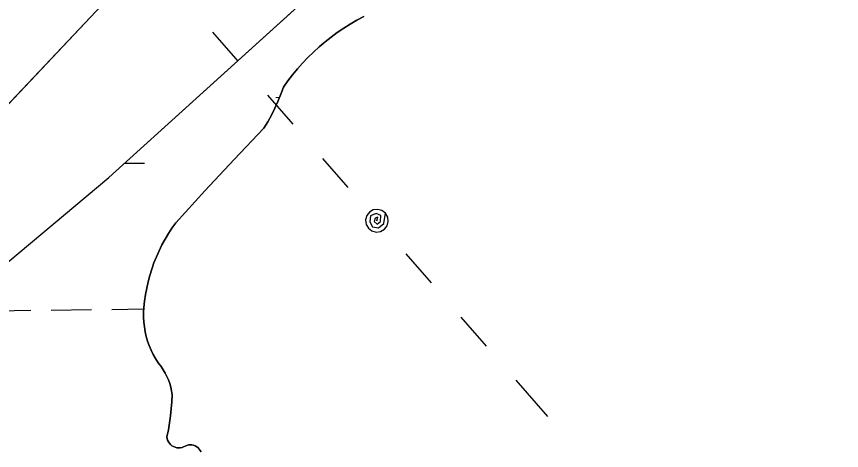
# Model space of a CAD drawing. Extents: x 3684037 to 3722149, y 433263 to 459021.
# Drawn here: x 3713459 to 3714112, y 455822 to 456165 of the extents above; entities that cross this region are included whole.
import ezdxf

# ---------------------------------------------------------------- set-up
doc = ezdxf.new("R2010")
doc.units = 0
for name, color, linetype in [('V-TOPO-SHOR', 7, 'Continuous'), ('V-UTIL-LINE', 7, 'Continuous'), ('V-WETL-SWMP', 7, 'Continuous')]:
    doc.layers.add(name, color=color, linetype=linetype)

msp = doc.modelspace()

# ---------------------------------------------------------------- linework, layer by layer
at = {"layer": 'V-TOPO-SHOR'}
for points in [[(3712838.24, 456519.74), (3712841.34, 456516.45), (3713155.6, 456161.86), (3713291.2, 455996.29), (3713307.2, 455984.21), (3713317.37, 455982.39), (3713327.56, 455982.27), (3713337.77, 455983.84), (3713346.31, 455987.14), (3713353.14, 455990.45), (3713359.15, 455995.48), (3713422.83, 456064.36), (3713526.07, 456173.54), (3713666.97, 456306.05), (3713812.09, 456436.81), (3713898.07, 456523.26), (3714067.15, 456668.17), (3714214.94, 456809.09), (3714388.33, 456959.89)], [(3713389.65, 455918.67), (3713532.08, 456037.56), (3713828.35, 456305.8), (3714087.08, 456560.05), (3714409.28, 456865.36)], [(3713567.72, 455969.98), (3713569.64, 455974.79), (3713571.75, 455979.53), (3713574.04, 455984.18), (3713576.51, 455988.74), (3713579.16, 455993.2), (3713581.99, 455997.54), (3713584.99, 456001.78), (3713608.04, 456026.92), (3713631.34, 456051.83), (3713654.89, 456076.51), (3713657.9, 456081.7), (3713660.74, 456086.98), (3713663.39, 456092.35), (3713665.87, 456097.81), (3713668.16, 456103.35), (3713670.26, 456108.96), (3713673.8, 456113.95), (3713677.51, 456118.81), (3713681.4, 456123.53), (3713685.45, 456128.11), (3713689.66, 456132.55), (3713694.03, 456136.83), (3713698.55, 456140.94), (3713703.22, 456144.9), (3713708.02, 456148.68), (3713712.96, 456152.29), (3713718.03, 456155.73), (3713723.21, 456158.97), (3713728.5, 456162.03), (3713733.91, 456164.9)], [(3713605.03, 455820.45), (3713604.42, 455821.67), (3713603.64, 455822.79), (3713602.69, 455823.78), (3713601.61, 455824.62), (3713600.42, 455825.29), (3713599.14, 455825.77), (3713597.8, 455826.05), (3713596.44, 455826.13), (3713595.08, 455826), (3713593.75, 455825.67), (3713592.49, 455825.15), (3713591.26, 455824.5), (3713589.95, 455824.02), (3713588.59, 455823.75), (3713587.2, 455823.68), (3713585.81, 455823.82), (3713584.46, 455824.15), (3713583.17, 455824.68), (3713581.98, 455825.4), (3713580.9, 455826.28), (3713579.96, 455827.31), (3713579.19, 455828.47), (3713578.59, 455829.72), (3713578.18, 455831.06), (3713577.98, 455832.43), (3713579.16, 455837.91), (3713580.13, 455843.42), (3713580.91, 455848.96), (3713581.49, 455854.53), (3713581.87, 455860.11), (3713582.05, 455865.7), (3713581.63, 455868.7), (3713581.01, 455871.66), (3713580.2, 455874.57), (3713579.2, 455877.42), (3713578.01, 455880.19), (3713576.64, 455882.89), (3713575.09, 455885.48), (3713573.38, 455887.97), (3713571.11, 455891.06), (3713569.03, 455894.28), (3713567.14, 455897.61), (3713565.45, 455901.05), (3713563.96, 455904.58), (3713562.68, 455908.19), (3713561.61, 455911.87), (3713560.75, 455915.6), (3713560.12, 455919.38), (3713559.7, 455923.19), (3713559.51, 455927.02), (3713559.54, 455930.85), (3713559.8, 455934.67), (3713560.33, 455939.83), (3713561.06, 455944.97), (3713562, 455950.07), (3713563.13, 455955.12), (3713564.46, 455960.14), (3713566, 455965.09), (3713567.72, 455969.98)]]:
    msp.add_lwpolyline(points, dxfattribs=at)
at = {"layer": 'V-UTIL-LINE'}
for points in [[(3713614.2, 456152.48), (3713634.22, 456129.55)], [(3713657.77, 456102.56), (3713677.79, 456079.62)], [(3713701.33, 456052.64), (3713721.35, 456029.7)], [(3713744.31, 456003.39), (3713745.02, 456006.17), (3713742.84, 456005.35), (3713742.23, 456002.67), (3713744.39, 456000.69), (3713747.06, 456002.8), (3713747.49, 456007.47), (3713743.6, 456009.22), (3713739.21, 456007.12), (3713738.68, 456002.57), (3713740.81, 455998.64), (3713745.57, 455997.86), (3713749.93, 456001.23), (3713751.09, 456009.3), (3713748.31, 456011.45), (3713744.92, 456012.37), (3713741.44, 456011.92), (3713738.39, 456010.17), (3713736.25, 456007.39), (3713735.33, 456004), (3713735.78, 456000.51), (3713737.53, 455997.47), (3713740.31, 455995.32), (3713743.7, 455994.41), (3713747.18, 455994.86), (3713750.23, 455996.6), (3713752.37, 455999.39), (3713753.29, 456002.78), (3713752.84, 456006.26), (3713751.09, 456009.3)], [(3713767.27, 455977.08), (3713787.29, 455954.14)], [(3713810.83, 455927.15), (3713830.85, 455904.21)], [(3713854.4, 455877.23), (3713879.51, 455848.48)]]:
    msp.add_lwpolyline(points, dxfattribs=at)
at = {"layer": 'V-WETL-SWMP'}
for p, q in [((3713532.08, 456037.56), (3713828.35, 456305.8)), ((3713526.07, 456173.54), (3713422.83, 456064.36)), ((3713728.5, 456162.03), (3713723.21, 456158.97)), ((3713733.91, 456164.9), (3713728.5, 456162.03)), ((3713718.03, 456155.73), (3713712.96, 456152.29)), ((3713723.21, 456158.97), (3713718.03, 456155.73)), ((3713712.96, 456152.29), (3713708.02, 456148.68)), ((3713703.22, 456144.9), (3713698.55, 456140.95)), ((3713708.02, 456148.68), (3713703.22, 456144.9)), ((3713694.03, 456136.83), (3713689.66, 456132.55)), ((3713698.55, 456140.95), (3713694.03, 456136.83)), ((3713689.66, 456132.55), (3713685.45, 456128.11)), ((3713681.4, 456123.53), (3713677.51, 456118.81)), ((3713685.45, 456128.11), (3713681.4, 456123.53)), ((3713677.51, 456118.81), (3713673.8, 456113.95)), ((3713673.8, 456113.95), (3713670.26, 456108.96)), ((3713668.16, 456103.35), (3713665.87, 456097.81)), ((3713670.26, 456108.96), (3713668.16, 456103.35)), ((3713665.87, 456097.81), (3713663.39, 456092.35)), ((3713664.32, 456100.96), (3713667.19, 456101)), ((3713663.39, 456092.35), (3713660.74, 456086.98)), ((3713660.74, 456086.98), (3713657.9, 456081.7)), ((3713657.9, 456081.7), (3713654.89, 456076.51)), ((3713654.89, 456076.51), (3713631.34, 456051.83)), ((3713631.34, 456051.83), (3713608.04, 456026.92)), ((3713544.52, 456048.83), (3713560.33, 456049.01)), ((3713389.65, 455918.66), (3713532.08, 456037.56)), ((3713608.04, 456026.92), (3713584.99, 456001.77)), ((3713584.99, 456001.77), (3713581.99, 455997.54)), ((3713579.16, 455993.2), (3713576.51, 455988.74)), ((3713581.99, 455997.54), (3713579.16, 455993.2)), ((3713576.51, 455988.74), (3713574.04, 455984.18)), ((3713571.75, 455979.53), (3713569.64, 455974.79)), ((3713574.04, 455984.18), (3713571.75, 455979.53)), ((3713569.64, 455974.79), (3713567.72, 455969.98)), ((3713567.72, 455969.98), (3713566, 455965.09)), ((3713564.46, 455960.13), (3713563.13, 455955.12)), ((3713566, 455965.09), (3713564.46, 455960.13)), ((3713563.13, 455955.12), (3713562, 455950.07)), ((3713562, 455950.07), (3713561.06, 455944.97)), ((3713560.33, 455939.83), (3713559.8, 455934.67)), ((3713561.06, 455944.97), (3713560.33, 455939.83)), ((3713534.26, 455933.27), (3713559.72, 455933.56)), ((3713559.8, 455934.67), (3713559.54, 455930.85)), ((3713438.27, 455932.15), (3713470.27, 455932.52)), ((3713486.27, 455932.71), (3713518.27, 455933.08)), ((3713559.54, 455930.85), (3713559.51, 455927.02)), ((3713559.51, 455927.02), (3713559.7, 455923.19)), ((3713559.7, 455923.19), (3713560.12, 455919.38)), ((3713560.12, 455919.38), (3713560.75, 455915.6)), ((3713560.75, 455915.6), (3713561.61, 455911.87)), ((3713561.61, 455911.87), (3713562.67, 455908.19)), ((3713562.67, 455908.19), (3713563.96, 455904.58)), ((3713563.96, 455904.58), (3713565.45, 455901.05)), ((3713565.45, 455901.05), (3713567.14, 455897.61)), ((3713567.14, 455897.61), (3713569.03, 455894.28)), ((3713569.03, 455894.28), (3713571.11, 455891.06)), ((3713571.11, 455891.06), (3713573.38, 455887.97)), ((3713573.38, 455887.97), (3713575.09, 455885.48)), ((3713575.09, 455885.48), (3713576.64, 455882.89)), ((3713576.64, 455882.89), (3713578.01, 455880.19)), ((3713578.01, 455880.19), (3713579.2, 455877.42)), ((3713579.2, 455877.42), (3713580.2, 455874.57)), ((3713580.2, 455874.57), (3713581.01, 455871.65)), ((3713581.01, 455871.65), (3713581.63, 455868.7)), ((3713581.63, 455868.7), (3713582.05, 455865.7)), ((3713582.05, 455865.7), (3713581.87, 455860.11)), ((3713581.87, 455860.11), (3713581.49, 455854.53)), ((3713580.91, 455848.96), (3713580.13, 455843.42)), ((3713581.49, 455854.53), (3713580.91, 455848.96)), ((3713580.13, 455843.42), (3713579.15, 455837.91)), ((3713579.15, 455837.91), (3713577.98, 455832.43)), ((3713577.98, 455832.43), (3713578.19, 455831.06)), ((3713578.19, 455831.06), (3713578.59, 455829.73)), ((3713578.59, 455829.73), (3713579.19, 455828.47)), ((3713579.19, 455828.47), (3713579.96, 455827.31)), ((3713579.96, 455827.31), (3713580.9, 455826.28)), ((3713580.9, 455826.28), (3713581.98, 455825.4)), ((3713581.98, 455825.4), (3713583.17, 455824.68)), ((3713583.17, 455824.68), (3713584.46, 455824.15)), ((3713584.46, 455824.15), (3713585.81, 455823.82)), ((3713585.81, 455823.82), (3713587.2, 455823.68)), ((3713587.2, 455823.68), (3713588.59, 455823.75)), ((3713588.59, 455823.75), (3713589.95, 455824.02)), ((3713589.95, 455824.02), (3713591.26, 455824.5)), ((3713591.26, 455824.5), (3713592.49, 455825.15)), ((3713592.49, 455825.15), (3713593.75, 455825.67)), ((3713593.75, 455825.67), (3713595.08, 455826)), ((3713595.08, 455826), (3713596.44, 455826.13)), ((3713596.44, 455826.13), (3713597.8, 455826.05)), ((3713597.8, 455826.05), (3713599.14, 455825.77)), ((3713599.14, 455825.77), (3713600.42, 455825.29)), ((3713600.42, 455825.29), (3713601.61, 455824.62)), ((3713601.61, 455824.62), (3713602.69, 455823.78)), ((3713602.69, 455823.78), (3713603.64, 455822.79)), ((3713603.64, 455822.79), (3713604.42, 455821.67)), ((3713604.42, 455821.67), (3713605.03, 455820.45))]:
    msp.add_line(p, q, dxfattribs=at)

doc.saveas('drawing.dxf')
